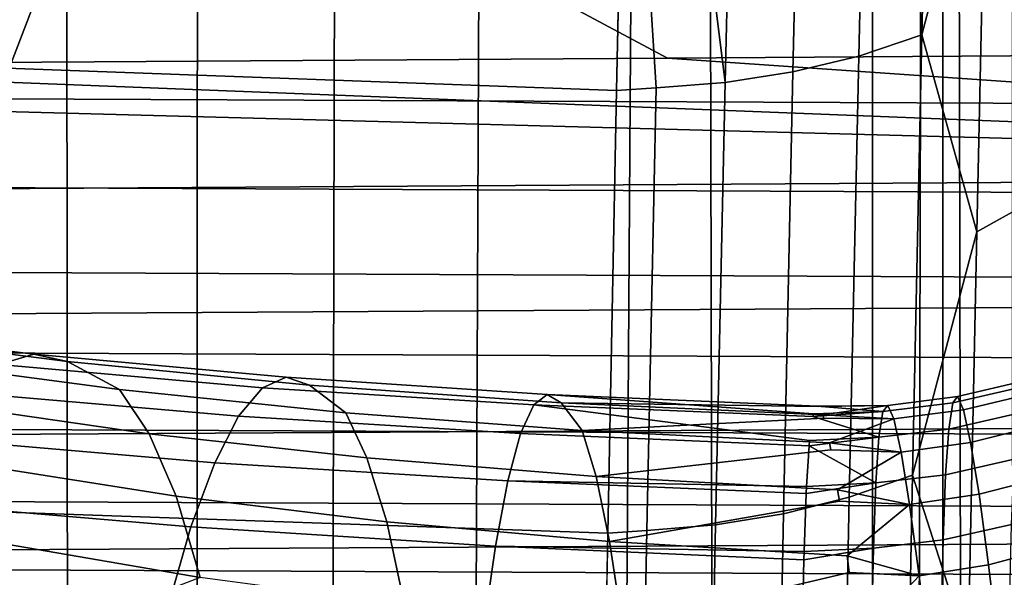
# Model space of a CAD drawing. Header units: metres. Extents: x -23 to 242, y -40 to 23.
# Tile 249 of 450: x 78.22 to 79.707, y -15.825 to -14.982. Entities that reach past the tile are written whole.
import ezdxf

# ---------------------------------------------------------------- set-up
doc = ezdxf.new("R2010")
doc.units = ezdxf.units.M
doc.layers.add('solid_10171013', color=7, linetype='CONTINUOUS')

msp = doc.modelspace()

# ---------------------------------------------------------------- linework, layer by layer
at = {"layer": 'solid_10171013'}
for points in [[(78.279602, -1.312585, 119.987442), (78.076111, -1.319882, 119.946007), (77.957283, -25.522482, 176.920624), (78.299881, -25.484135, 176.936905)], [(78.496277, -1.314862, 120.036179), (78.279602, -1.312585, 119.987442), (78.299881, -25.484135, 176.936905), (78.481621, -25.471132, 176.942413)], [(78.726837, -1.326713, 120.091423), (78.496277, -1.314862, 120.036179), (78.481621, -25.471132, 176.942413), (78.670517, -25.462263, 176.946182)], [(78.971535, -1.348037, 120.15255), (78.726837, -1.326713, 120.091423), (78.670517, -25.462263, 176.946182), (78.868187, -25.457447, 176.948227)], [(79.232285, -1.377903, 120.217606), (78.971535, -1.348037, 120.15255), (78.868187, -25.457447, 176.948227), (79.073967, -25.456612, 176.948578)], [(79.232285, -1.377903, 120.217606), (79.073967, -25.456612, 176.948578), (79.287392, -25.459522, 176.947342)], [(79.287392, -25.459522, 176.947342), (79.508247, -25.465796, 176.944687), (79.508247, -1.416111, 120.287178), (79.232285, -1.377903, 120.217606)], [(79.612473, -1.42477, 120.283501), (79.508247, -1.416111, 120.287178), (79.508247, -25.465796, 176.944687), (79.55632, -25.468531, 176.943527)], [(79.612473, -1.42477, 120.283501), (79.55632, -25.468531, 176.943527), (79.615997, -25.474926, 176.940811)], [(79.612473, -1.42477, 120.283501), (79.660095, -25.481823, 176.937881), (79.722046, -25.494719, 176.932404), (79.716583, -1.443744, 120.275452)], [(79.612473, -1.42477, 120.283501), (79.615997, -25.474926, 176.940811), (79.660095, -25.481823, 176.937881)], [(77.699768, -13.155432, 278.610291), (77.525085, -14.146414, 278.324738), (80.900841, -15.028711, 278.676392), (81.462616, -14.142085, 279.021484)], [(79.121178, -15.08926, 83.297096), (61.950001, -14.456623, 82.607292), (61.950001, -13.710911, 81.870796), (79.136246, -14.37956, 82.527496)], [(77.525085, -14.146414, 278.324738), (79.198227, -15.040302, 278.369446), (80.900841, -15.028711, 278.676392)], [(77.525085, -14.146414, 278.324738), (77.544098, -15.050838, 278.070862), (79.198227, -15.040302, 278.369446)], [(79.487236, -15.036926, 83.34269), (79.503777, -14.329536, 82.576431), (79.59906, -14.299376, 82.607895), (79.582588, -15.005158, 83.372299)], [(79.582588, -15.005158, 83.372299), (79.59906, -14.299376, 82.607895), (79.680481, -14.633153, 83.037827)], [(79.387863, -15.06097, 83.319771), (79.404465, -14.35233, 82.55204), (79.503777, -14.329536, 82.576431), (79.487236, -15.036926, 83.34269)], [(79.285561, -15.077026, 83.303787), (79.3022, -14.367509, 82.534981), (79.404465, -14.35233, 82.55204), (79.387863, -15.06097, 83.319771)], [(79.19812, -14.374905, 82.525459), (79.3022, -14.367509, 82.534981), (79.285561, -15.077026, 83.303787)], [(79.181465, -15.084917, 83.294914), (79.121178, -15.08926, 83.297096), (79.136246, -14.37956, 82.527496)], [(79.285561, -15.077026, 83.303787), (79.181465, -15.084917, 83.294914), (79.136246, -14.37956, 82.527496), (79.19812, -14.374905, 82.525459)], [(79.108093, -15.757766, 84.102608), (61.950001, -15.163417, 83.382332), (61.950001, -14.456623, 82.607292), (79.121178, -15.08926, 83.297096)], [(79.665482, -15.302751, 83.80291), (79.680481, -14.633153, 83.037827), (79.764664, -14.588138, 83.081001), (79.749763, -15.255573, 83.843521)], [(79.582588, -15.005158, 83.372299), (79.680481, -14.633153, 83.037827), (79.665482, -15.302751, 83.80291)], [(75.411385, -15.085055, 260.82663), (75.465904, -14.944638, 260.515106), (78.240204, -14.961019, 261.034363), (78.185951, -15.101602, 261.345306)], [(78.185951, -15.101602, 261.345306), (78.240204, -14.961019, 261.034363), (81.017242, -14.973177, 261.553101), (80.963135, -15.113918, 261.863342)], [(79.472878, -15.703343, 84.14489), (79.487236, -15.036926, 83.34269), (79.582588, -15.005158, 83.372299), (79.568291, -15.670053, 84.172562)], [(79.568291, -15.670053, 84.172562), (79.582588, -15.005158, 83.372299), (79.665482, -15.302751, 83.80291)], [(81.738625, -15.21558, 278.762207), (80.900841, -15.028711, 278.676392), (79.198227, -15.040302, 278.369446)], [(79.373459, -15.728571, 84.123497), (79.387863, -15.06097, 83.319771), (79.487236, -15.036926, 83.34269), (79.472878, -15.703343, 84.14489)], [(81.738625, -15.21558, 278.762207), (77.544098, -15.050838, 278.070862), (75.933647, -15.060174, 277.779755)], [(81.738625, -15.21558, 278.762207), (79.198227, -15.040302, 278.369446), (77.544098, -15.050838, 278.070862)], [(81.738625, -15.21558, 278.762207), (75.933647, -15.060174, 277.779755), (75.138901, -15.256425, 277.568237)], [(79.271126, -15.745461, 84.108627), (79.285561, -15.077026, 83.303787), (79.387863, -15.06097, 83.319771), (79.373459, -15.728571, 84.123497)], [(79.167007, -15.753826, 84.100441), (79.181465, -15.084917, 83.294914), (79.285561, -15.077026, 83.303787), (79.271126, -15.745461, 84.108627)], [(79.181465, -15.084917, 83.294914), (79.167007, -15.753826, 84.100441), (79.108093, -15.757766, 84.102608), (79.121178, -15.08926, 83.297096)], [(78.131248, -15.235755, 261.658783), (78.185951, -15.101602, 261.345306), (80.963135, -15.113918, 261.863342), (80.908562, -15.248185, 262.176208)], [(79.097176, -16.38327, 84.941841), (61.950001, -15.828187, 84.19265), (61.950001, -15.163417, 83.382332), (79.108093, -15.757766, 84.102608)], [(81.738625, -15.21558, 278.762207), (75.138901, -15.256425, 277.568237), (75.153854, -15.444606, 277.48587), (81.753006, -15.404969, 278.682617)], [(78.076118, -15.363525, 261.97467), (78.131248, -15.235755, 261.658783), (80.908562, -15.248185, 262.176208), (80.853554, -15.376029, 262.491486)], [(79.652641, -15.932314, 84.601288), (79.665482, -15.302751, 83.80291), (79.749763, -15.255573, 83.843521), (79.737, -15.883098, 84.639229)], [(79.568291, -15.670053, 84.172562), (79.665482, -15.302751, 83.80291), (79.652641, -15.932314, 84.601288)], [(78.020592, -15.484959, 262.292755), (78.076118, -15.363525, 261.97467), (80.853554, -15.376029, 262.491486), (80.798134, -15.4975, 262.809052)], [(81.753006, -15.404969, 278.682617), (75.153854, -15.444606, 277.48587), (75.171555, -15.626075, 277.388092), (81.770119, -15.587881, 278.587524)], [(77.79982, -15.457661, 110.819611), (78.188484, -15.502958, 110.819145), (78.24115, -15.487247, 111.225632), (77.870003, -15.442127, 111.214294)], [(77.870003, -15.442127, 111.214294), (78.24115, -15.487247, 111.225632), (78.292175, -15.49864, 111.634872), (77.937599, -15.453091, 111.612213)], [(77.937599, -15.453091, 111.612213), (78.292175, -15.49864, 111.634872), (78.370621, -15.540961, 112.049103), (78.040115, -15.496741, 112.01609)], [(77.964691, -15.600102, 262.612946), (78.020592, -15.484959, 262.292755), (80.798134, -15.4975, 262.809052), (80.742348, -15.612649, 263.128693)], [(78.040115, -15.496741, 112.01609), (78.370621, -15.540961, 112.049103), (78.41523, -15.607563, 112.461739), (78.098724, -15.561809, 112.418556)], [(78.188484, -15.502958, 110.819145), (78.586662, -15.538014, 110.827621), (78.622505, -15.522307, 111.24514), (78.24115, -15.487247, 111.225632)], [(78.24115, -15.487247, 111.225632), (78.622505, -15.522307, 111.24514), (78.657707, -15.534286, 111.665077), (78.292175, -15.49864, 111.634872)], [(78.292175, -15.49864, 111.634872), (78.657707, -15.534286, 111.665077), (78.712479, -15.576032, 112.088814), (78.370621, -15.540961, 112.049103)], [(78.134628, -15.54548, 110.416405), (78.550415, -15.581129, 110.413597), (78.586662, -15.538014, 110.827621), (78.188484, -15.502958, 110.819145)], [(78.586662, -15.538014, 110.827621), (78.996323, -15.563903, 110.843536), (79.016754, -15.548263, 111.271156), (78.622505, -15.522307, 111.24514)], [(78.622505, -15.522307, 111.24514), (79.016754, -15.548263, 111.271156), (79.037605, -15.560821, 111.700912), (78.657707, -15.534286, 111.665077)], [(79.636543, -15.551537, 111.415489), (79.629181, -15.561144, 110.965591), (79.73259, -15.537306, 110.963432), (79.739876, -15.527263, 111.415077)], [(79.645546, -15.571559, 111.865326), (79.636543, -15.551537, 111.415489), (79.739876, -15.527263, 111.415077), (79.748734, -15.546733, 111.866714)], [(78.370621, -15.540961, 112.049103), (78.712479, -15.576032, 112.088814), (78.7444, -15.644222, 112.510834), (78.41523, -15.607563, 112.461739)], [(78.550415, -15.581129, 110.413597), (78.976318, -15.60749, 110.419182), (78.996323, -15.563903, 110.843536), (78.586662, -15.538014, 110.827621)], [(78.657707, -15.534286, 111.665077), (79.037605, -15.560821, 111.700912), (79.069572, -15.602471, 112.133102), (78.712479, -15.576032, 112.088814)], [(79.629181, -15.561144, 110.965591), (79.623253, -15.600491, 110.517464), (79.726685, -15.576988, 110.513573), (79.73259, -15.537306, 110.963432)], [(78.514297, -15.651375, 110.004196), (78.550415, -15.581129, 110.413597), (78.134628, -15.54548, 110.416405), (78.080276, -15.614534, 110.018478)], [(78.996323, -15.563903, 110.843536), (79.417778, -15.581645, 110.866898), (79.418694, -15.577519, 110.931824), (79.016754, -15.548263, 111.271156)], [(79.016754, -15.548263, 111.271156), (79.424522, -15.566092, 111.304054), (79.425812, -15.566257, 111.373749), (79.037605, -15.560821, 111.700912)], [(79.523819, -15.5739, 110.967178), (79.424522, -15.566092, 111.304054), (79.016754, -15.548263, 111.271156), (79.418694, -15.577519, 110.931824)], [(79.531227, -15.564722, 111.416069), (79.523819, -15.5739, 110.967178), (79.629181, -15.561144, 110.965591), (79.636543, -15.551537, 111.415489)], [(79.540306, -15.585344, 111.864838), (79.531227, -15.564722, 111.416069), (79.636543, -15.551537, 111.415489), (79.645546, -15.571559, 111.865326)], [(79.656334, -15.620907, 112.313339), (79.645546, -15.571559, 111.865326), (79.748734, -15.546733, 111.866714), (79.759315, -15.595405, 112.31662)], [(78.098724, -15.561809, 112.418556), (78.41523, -15.607563, 112.461739), (78.456184, -15.702148, 112.873947), (78.152397, -15.654262, 112.820946)], [(78.976318, -15.60749, 110.419182), (79.41217, -15.625653, 110.432823), (79.412834, -15.617881, 110.492607), (78.996323, -15.563903, 110.843536)], [(79.517876, -15.612974, 110.520035), (79.417778, -15.581645, 110.866898), (78.996323, -15.563903, 110.843536), (79.412834, -15.617881, 110.492607)], [(79.037605, -15.560821, 111.700912), (79.433022, -15.579225, 111.743233), (79.434593, -15.584286, 111.817513), (79.069572, -15.602471, 112.133102)], [(79.531227, -15.564722, 111.416069), (79.433022, -15.579225, 111.743233), (79.037605, -15.560821, 111.700912), (79.425812, -15.566257, 111.373749)], [(79.531227, -15.564722, 111.416069), (79.425812, -15.566257, 111.373749), (79.424522, -15.566092, 111.304054)], [(79.531227, -15.564722, 111.416069), (79.424522, -15.566092, 111.304054), (79.523819, -15.5739, 110.967178)], [(79.540306, -15.585344, 111.864838), (79.433022, -15.579225, 111.743233), (79.531227, -15.564722, 111.416069)], [(79.523819, -15.5739, 110.967178), (79.517876, -15.612974, 110.520035), (79.623253, -15.600491, 110.517464), (79.629181, -15.561144, 110.965591)], [(79.551208, -15.635468, 112.311684), (79.540306, -15.585344, 111.864838), (79.645546, -15.571559, 111.865326), (79.656334, -15.620907, 112.313339)], [(81.770119, -15.587881, 278.587524), (75.171555, -15.626075, 277.388092), (75.191841, -15.799514, 277.275757), (81.78981, -15.762986, 278.477722)], [(78.957039, -15.678764, 109.999283), (78.976318, -15.60749, 110.419182), (78.550415, -15.581129, 110.413597), (78.514297, -15.651375, 110.004196)], [(78.712479, -15.576032, 112.088814), (79.069572, -15.602471, 112.133102), (79.090401, -15.672122, 112.564117), (78.7444, -15.644222, 112.510834)], [(79.540306, -15.585344, 111.864838), (79.443329, -15.621226, 112.18322), (79.069572, -15.602471, 112.133102), (79.434593, -15.584286, 111.817513)], [(79.523819, -15.5739, 110.967178), (79.418694, -15.577519, 110.931824), (79.417778, -15.581645, 110.866898)], [(79.523819, -15.5739, 110.967178), (79.417778, -15.581645, 110.866898), (79.517876, -15.612974, 110.520035)], [(79.540306, -15.585344, 111.864838), (79.434593, -15.584286, 111.817513), (79.433022, -15.579225, 111.743233)], [(79.551208, -15.635468, 112.311684), (79.443329, -15.621226, 112.18322), (79.540306, -15.585344, 111.864838)], [(79.623253, -15.600491, 110.517464), (79.618538, -15.669506, 110.072937), (79.721947, -15.646258, 110.067299), (79.726685, -15.576988, 110.513573)], [(77.90844, -15.709002, 262.935028), (77.964691, -15.600102, 262.612946), (80.742348, -15.612649, 263.128693), (80.686203, -15.721526, 263.450287)], [(79.069572, -15.602471, 112.133102), (79.443329, -15.621226, 112.18322), (79.445374, -15.631895, 112.262642), (79.090401, -15.672122, 112.564117)], [(79.517876, -15.612974, 110.520035), (79.513176, -15.681848, 110.076515), (79.618538, -15.669506, 110.072937), (79.623253, -15.600491, 110.517464)], [(79.668961, -15.699102, 112.757843), (79.656334, -15.620907, 112.313339), (79.759315, -15.595405, 112.31662), (79.77166, -15.672811, 112.76313)], [(78.478394, -15.748416, 109.600586), (78.514297, -15.651375, 110.004196), (78.080276, -15.614534, 110.018478), (78.025688, -15.709781, 109.626472)], [(78.41523, -15.607563, 112.461739), (78.7444, -15.644222, 112.510834), (78.774261, -15.740811, 112.931854), (78.456184, -15.702148, 112.873947)], [(79.40834, -15.687192, 110.05719), (79.41217, -15.625653, 110.432823), (78.976318, -15.60749, 110.419182), (78.957039, -15.678764, 109.999283)], [(79.517876, -15.612974, 110.520035), (79.412834, -15.617881, 110.492607), (79.41217, -15.625653, 110.432823)], [(79.517876, -15.612974, 110.520035), (79.41217, -15.625653, 110.432823), (79.513176, -15.681848, 110.076515)], [(79.551208, -15.635468, 112.311684), (79.455391, -15.692204, 112.622711), (79.090401, -15.672122, 112.564117), (79.445374, -15.631895, 112.262642)], [(79.513176, -15.681848, 110.076515), (79.41217, -15.625653, 110.432823), (79.40834, -15.687192, 110.05719)], [(79.551208, -15.635468, 112.311684), (79.445374, -15.631895, 112.262642), (79.443329, -15.621226, 112.18322)], [(79.563995, -15.714604, 112.754875), (79.551208, -15.635468, 112.311684), (79.656334, -15.620907, 112.313339), (79.668961, -15.699102, 112.757843)], [(78.7444, -15.644222, 112.510834), (79.090401, -15.672122, 112.564117), (79.110939, -15.770588, 112.993919), (78.774261, -15.740811, 112.931854)], [(79.563995, -15.714604, 112.754875), (79.455391, -15.692204, 112.622711), (79.551208, -15.635468, 112.311684)], [(79.618538, -15.669506, 110.072937), (79.614792, -15.767946, 109.633873), (79.71814, -15.744903, 109.626472), (79.721947, -15.646258, 110.067299)], [(78.152397, -15.654262, 112.820946), (78.456184, -15.702148, 112.873947), (78.492325, -15.824875, 113.28434), (78.199776, -15.77424, 113.221962)], [(78.938354, -15.777403, 109.585091), (78.957039, -15.678764, 109.999283), (78.514297, -15.651375, 110.004196), (78.478394, -15.748416, 109.600586)], [(79.090401, -15.672122, 112.564117), (79.455391, -15.692204, 112.622711), (79.458015, -15.709454, 112.708374), (79.110939, -15.770588, 112.993919)], [(79.460861, -16.326969, 84.98082), (79.472878, -15.703343, 84.14489), (79.568291, -15.670053, 84.172562), (79.556328, -16.292248, 85.006485)], [(79.513176, -15.681848, 110.076515), (79.509468, -15.78025, 109.638512), (79.614792, -15.767946, 109.633873), (79.618538, -15.669506, 110.072937)], [(79.556328, -16.292248, 85.006485), (79.568291, -15.670053, 84.172562), (79.652641, -15.932314, 84.601288)], [(79.68335, -15.805513, 113.197227), (79.668961, -15.699102, 112.757843), (79.77166, -15.672811, 112.76313), (79.78569, -15.778342, 113.204681)], [(79.404762, -15.785308, 109.62664), (79.407799, -15.697874, 110.00312), (78.957039, -15.678764, 109.999283), (78.938354, -15.777403, 109.585091)], [(78.957039, -15.678764, 109.999283), (79.407799, -15.697874, 110.00312), (79.40834, -15.687192, 110.05719)], [(79.513176, -15.681848, 110.076515), (79.407799, -15.697874, 110.00312), (79.404762, -15.785308, 109.62664), (79.509468, -15.78025, 109.638512)], [(79.513176, -15.681848, 110.076515), (79.40834, -15.687192, 110.05719), (79.407799, -15.697874, 110.00312)], [(79.563995, -15.714604, 112.754875), (79.458015, -15.709454, 112.708374), (79.455391, -15.692204, 112.622711)], [(78.456184, -15.702148, 112.873947), (78.774261, -15.740811, 112.931854), (78.801064, -15.865901, 113.350479), (78.492325, -15.824875, 113.28434)], [(79.361404, -16.353313, 84.961021), (79.373459, -15.728571, 84.123497), (79.472878, -15.703343, 84.14489), (79.460861, -16.326969, 84.98082)], [(79.578606, -15.822096, 113.192772), (79.563995, -15.714604, 112.754875), (79.668961, -15.699102, 112.757843), (79.68335, -15.805513, 113.197227)], [(77.851875, -15.811705, 263.25885), (77.90844, -15.709002, 262.935028), (80.686203, -15.721526, 263.450287), (80.629738, -15.824182, 263.773651)], [(78.442909, -15.871886, 109.204018), (78.478394, -15.748416, 109.600586), (78.025688, -15.709781, 109.626472), (77.97126, -15.830851, 109.241554)], [(79.563995, -15.714604, 112.754875), (79.469589, -15.792264, 113.060677), (79.110939, -15.770588, 112.993919), (79.458015, -15.709454, 112.708374)], [(79.578606, -15.822096, 113.192772), (79.469589, -15.792264, 113.060677), (79.563995, -15.714604, 112.754875)], [(79.259041, -16.370991, 84.947311), (79.271126, -15.745461, 84.108627), (79.373459, -15.728571, 84.123497), (79.361404, -16.353313, 84.961021)], [(78.92025, -15.903043, 109.177895), (78.938354, -15.777403, 109.585091), (78.478394, -15.748416, 109.600586), (78.442909, -15.871886, 109.204018)], [(78.774261, -15.740811, 112.931854), (79.110939, -15.770588, 112.993919), (79.130486, -15.897969, 113.421219), (78.801064, -15.865901, 113.350479)], [(79.154907, -16.379807, 84.939827), (79.167007, -15.753826, 84.100441), (79.271126, -15.745461, 84.108627), (79.259041, -16.370991, 84.947311)], [(79.614792, -15.767946, 109.633873), (79.611801, -15.89536, 109.202148), (79.715042, -15.872497, 109.192917), (79.71814, -15.744903, 109.626472)], [(81.78981, -15.762986, 278.477722), (75.191841, -15.799514, 277.275757), (75.214554, -15.963608, 277.14975), (81.811913, -15.928957, 278.354156)], [(79.167007, -15.753826, 84.100441), (79.154907, -16.379807, 84.939827), (79.097176, -16.38327, 84.941841), (79.108093, -15.757766, 84.102608)], [(78.492325, -15.824875, 113.28434), (78.239723, -15.92193, 113.620293), (77.9701, -15.858132, 113.553329), (78.199776, -15.77424, 113.221962)], [(79.40181, -15.911989, 109.202446), (79.404427, -15.798008, 109.579056), (78.938354, -15.777403, 109.585091), (78.92025, -15.903043, 109.177895)], [(78.938354, -15.777403, 109.585091), (79.404427, -15.798008, 109.579056), (79.404762, -15.785308, 109.62664)], [(79.110939, -15.770588, 112.993919), (79.469589, -15.792264, 113.060677), (79.472855, -15.817504, 113.154259), (79.130486, -15.897969, 113.421219)], [(79.509468, -15.78025, 109.638512), (79.404427, -15.798008, 109.579056), (79.40181, -15.911989, 109.202446), (79.506531, -15.907699, 109.207909)], [(79.509468, -15.78025, 109.638512), (79.404762, -15.785308, 109.62664), (79.404427, -15.798008, 109.579056)], [(79.509468, -15.78025, 109.638512), (79.506531, -15.907699, 109.207909), (79.611801, -15.89536, 109.202148), (79.614792, -15.767946, 109.633873)], [(79.699333, -15.939373, 113.629967), (79.68335, -15.805513, 113.197227), (79.78569, -15.778342, 113.204681), (79.801216, -15.911274, 113.639763)], [(79.578606, -15.822096, 113.192772), (79.472855, -15.817504, 113.154259), (79.469589, -15.792264, 113.060677)], [(79.594864, -15.957131, 113.623817), (79.578606, -15.822096, 113.192772), (79.68335, -15.805513, 113.197227), (79.699333, -15.939373, 113.629967)], [(77.795013, -15.908257, 263.58429), (77.851875, -15.811705, 263.25885), (80.629738, -15.824182, 263.773651), (80.572983, -15.920667, 264.098602)], [(79.578606, -15.822096, 113.192772), (79.485443, -15.921241, 113.495331), (79.130486, -15.897969, 113.421219), (79.472855, -15.817504, 113.154259)], [(79.594864, -15.957131, 113.623817), (79.485443, -15.921241, 113.495331), (79.578606, -15.822096, 113.192772)]]:
    msp.add_3dface(points, dxfattribs=at)

doc.saveas('drawing.dxf')
